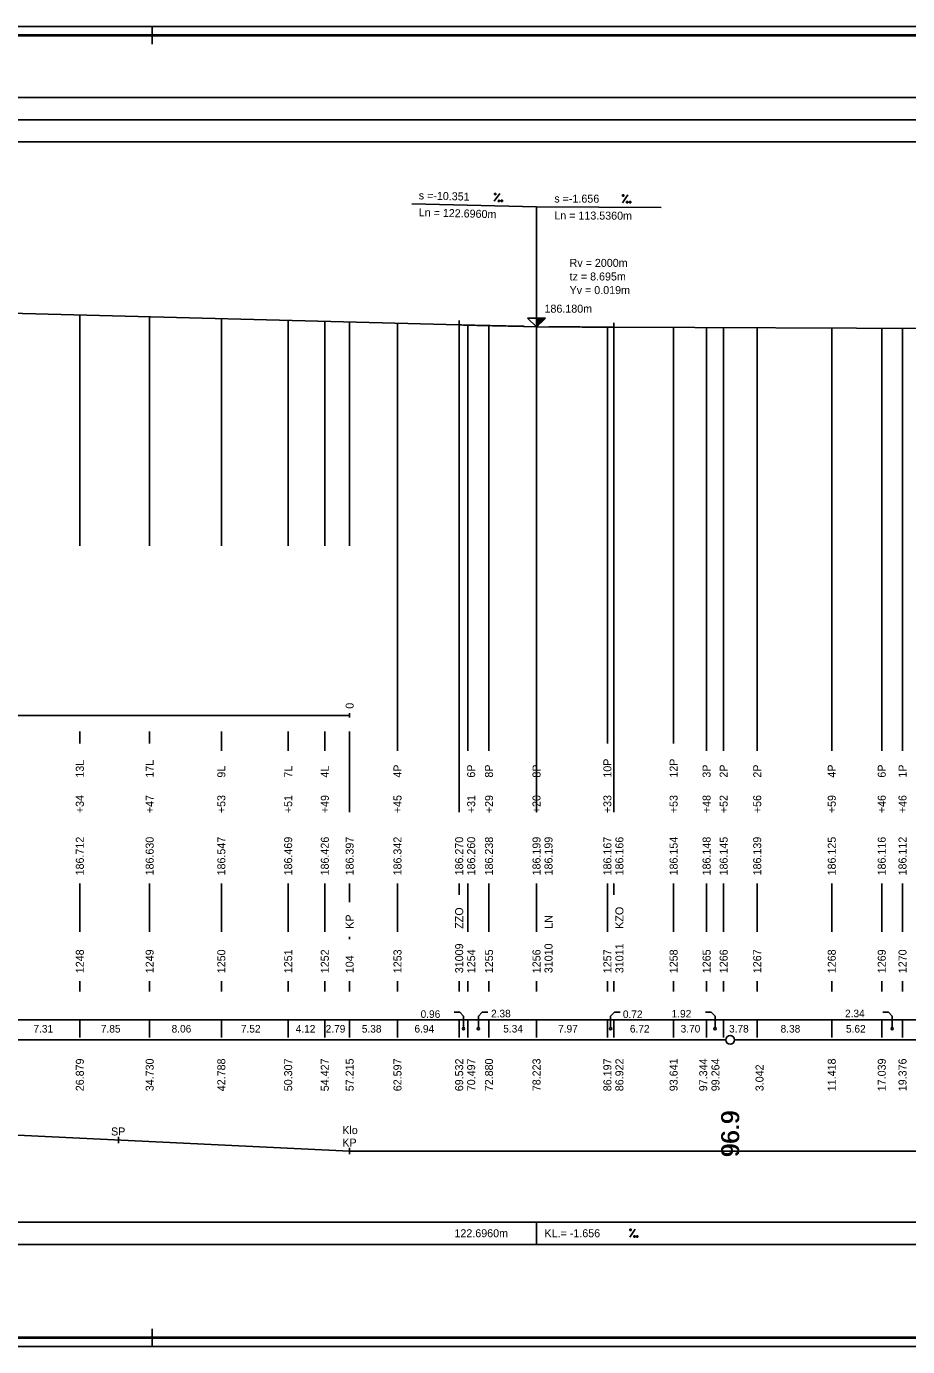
# Model space of a CAD drawing. Extents: x 0 to 10087, y -805 to 297.
# Drawn here: x 1021.8 to 1219.9, y 0 to 297 of the extents above; entities that cross this region are included whole.
import ezdxf

# ---------------------------------------------------------------- set-up
doc = ezdxf.new("R2010")
doc.units = 0
for name, color, linetype in [('CARKY_HODNOT', 7, 'Continuous'), ('KRIV1_CARA', 7, 'Continuous'), ('KRIV1_TEXT', 7, 'Continuous'), ('NIVELETA_CARA', 7, 'Continuous'), ('NIVELETA_TEXT', 7, 'Continuous'), ('PREV_CARA', 7, 'Continuous'), ('PREV_TEXT', 7, 'Continuous'), ('RAM', 7, 'Continuous'), ('REZERVA', 7, 'Continuous'), ('STAN_CARA', 7, 'Continuous'), ('STAN_PAS', 7, 'Continuous'), ('STAN_TEXT', 7, 'Continuous'), ('TEXT', 7, 'Continuous'), ('TXT_C_BODU', 7, 'Continuous')]:
    doc.layers.add(name, color=color, linetype=linetype)

msp = doc.modelspace()

# ---------------------------------------------------------------- linework, layer by layer
at = {"layer": 'CARKY_HODNOT'}
for p, q in [((1033.76, 180.14), (1033.76, 232.06)), ((1049.46, 180.14), (1049.46, 231.65)), ((1065.58, 180.14), (1065.58, 231.23)), ((1080.61, 180.14), (1080.61, 230.84)), ((1088.85, 180.14), (1088.85, 230.63)), ((1094.43, 180.14), (1094.43, 230.49)), ((1105.19, 138.35), (1105.19, 230.21)), ((1119.06, 138.35), (1119.06, 229.85)), ((1120.99, 138.35), (1120.99, 229.8)), ((1125.76, 138.35), (1125.76, 229.69)), ((1136.45, 138.35), (1136.45, 229.49)), ((1136.45, 138.35), (1136.45, 229.49)), ((1152.39, 138.35), (1152.39, 229.33)), ((1153.84, 138.35), (1153.84, 229.33)), ((1167.28, 138.35), (1167.28, 229.27)), ((1174.69, 138.35), (1174.69, 229.24)), ((1178.53, 138.35), (1178.53, 229.23)), ((1186.08, 138.35), (1186.08, 229.19)), ((1202.84, 138.35), (1202.84, 229.13)), ((1214.08, 138.35), (1214.08, 229.08)), ((1218.75, 138.35), (1218.75, 229.06)), ((1033.76, 135.65), (1033.76, 138.35)), ((1049.46, 135.65), (1049.46, 138.35)), ((1065.58, 134), (1065.58, 138.35)), ((1080.61, 134), (1080.61, 138.35)), ((1088.85, 134), (1088.85, 138.35)), ((1094.43, 126.2), (1094.43, 138.35)), ((1105.19, 134), (1105.19, 138.35)), ((1119.06, 126.2), (1119.06, 138.35)), ((1120.99, 134), (1120.99, 138.35)), ((1125.76, 134), (1125.76, 138.35)), ((1136.45, 134), (1136.45, 138.35)), ((1136.45, 126.2), (1136.45, 138.35)), ((1152.39, 135.65), (1152.39, 138.35)), ((1153.84, 126.2), (1153.84, 138.35)), ((1167.28, 135.65), (1167.28, 138.35)), ((1174.69, 134), (1174.69, 138.35)), ((1178.53, 134), (1178.53, 138.35)), ((1186.08, 134), (1186.08, 138.35)), ((1202.84, 134), (1202.84, 138.35)), ((1214.08, 134), (1214.08, 138.35)), ((1218.75, 134), (1218.75, 138.35)), ((1094.43, 120.25), (1094.43, 126.2)), ((1119.06, 120.25), (1119.06, 126.2)), ((1136.45, 120.25), (1136.45, 126.2)), ((1153.84, 120.25), (1153.84, 126.2)), ((1033.76, 93.3), (1033.76, 104.2)), ((1049.46, 93.3), (1049.46, 104.2)), ((1065.58, 93.3), (1065.58, 104.2)), ((1080.61, 93.3), (1080.61, 104.2)), ((1088.85, 93.3), (1088.85, 104.2)), ((1094.43, 100), (1094.43, 104.2)), ((1105.19, 93.3), (1105.19, 104.2)), ((1119.06, 101.65), (1119.06, 104.2)), ((1120.99, 93.3), (1120.99, 104.2)), ((1125.76, 93.3), (1125.76, 104.2)), ((1136.45, 93.3), (1136.45, 104.2)), ((1136.45, 100), (1136.45, 104.2)), ((1152.39, 93.3), (1152.39, 104.2)), ((1153.84, 101.65), (1153.84, 104.2)), ((1167.28, 93.3), (1167.28, 104.2)), ((1174.69, 93.3), (1174.69, 104.2)), ((1178.53, 93.3), (1178.53, 104.2)), ((1186.08, 93.3), (1186.08, 104.2)), ((1202.84, 93.3), (1202.84, 104.2)), ((1214.08, 93.3), (1214.08, 104.2)), ((1218.75, 93.3), (1218.75, 104.2)), ((1094.43, 91.65), (1094.43, 92.2)), ((1033.76, 79.9), (1033.76, 82.2)), ((1049.46, 79.9), (1049.46, 82.2)), ((1065.58, 79.9), (1065.58, 82.2)), ((1080.61, 79.9), (1080.61, 82.2)), ((1088.85, 79.9), (1088.85, 82.2)), ((1094.43, 79.9), (1094.43, 82.2)), ((1105.19, 79.9), (1105.19, 82.2)), ((1119.06, 79.9), (1119.06, 82.2)), ((1120.99, 79.9), (1120.99, 82.2)), ((1125.76, 79.9), (1125.76, 82.2)), ((1136.45, 79.9), (1136.45, 82.2)), ((1136.45, 79.9), (1136.45, 82.2)), ((1152.39, 79.9), (1152.39, 82.2)), ((1153.84, 79.9), (1153.84, 82.2)), ((1167.28, 79.9), (1167.28, 82.2)), ((1174.69, 79.9), (1174.69, 82.2)), ((1178.53, 79.9), (1178.53, 82.2)), ((1186.08, 79.9), (1186.08, 82.2)), ((1202.84, 79.9), (1202.84, 82.2)), ((1214.08, 79.9), (1214.08, 82.2)), ((1218.75, 79.9), (1218.75, 82.2))]:
    msp.add_line(p, q, dxfattribs=at)
at = {"layer": 'KRIV1_CARA'}
for p, q in [((990.43, 49), (1094.43, 44)), ((1042.43, 46.5), (1042.43, 47.2)), ((1042.43, 46.5), (1042.43, 45.8)), ((1094.43, 44), (1094.43, 44.7)), ((1094.43, 44), (1094.43, 43.3)), ((1094.43, 44), (1956.46, 44))]:
    msp.add_line(p, q, dxfattribs=at)
at = {"layer": 'NIVELETA_CARA'}
for p, q in [((300, 281), (8321.33, 281)), ((300, 276), (8321.33, 276)), ((300, 271), (8321.33, 271)), ((1136.45, 256.4), (1108.45, 257.12)), ((1136.45, 229.4), (1136.45, 256.4)), ((1136.45, 256.4), (1164.45, 256.28)), ((897.04, 235.6), (1119.06, 229.85)), ((1119.06, 229.85), (1119.06, 230.85)), ((1119.06, 229.85), (1136.45, 229.4)), ((1119.06, 229.85), (1119.56, 229.84)), ((1119.56, 229.84), (1120.06, 229.82)), ((1120.06, 229.82), (1120.56, 229.81)), ((1120.56, 229.81), (1121.06, 229.8)), ((1121.06, 229.8), (1121.56, 229.79)), ((1121.56, 229.79), (1122.06, 229.78)), ((1122.06, 229.78), (1122.56, 229.76)), ((1122.56, 229.76), (1123.06, 229.75)), ((1123.06, 229.75), (1123.56, 229.74)), ((1123.56, 229.74), (1124.06, 229.73)), ((1124.06, 229.73), (1124.56, 229.72)), ((1124.56, 229.72), (1125.06, 229.71)), ((1125.06, 229.71), (1125.56, 229.69)), ((1125.56, 229.69), (1126.06, 229.68)), ((1126.06, 229.68), (1126.56, 229.67)), ((1126.56, 229.67), (1127.06, 229.66)), ((1127.06, 229.66), (1127.56, 229.65)), ((1127.56, 229.65), (1128.06, 229.64)), ((1128.06, 229.64), (1128.56, 229.63)), ((1128.56, 229.63), (1129.06, 229.62)), ((1129.06, 229.62), (1129.56, 229.61)), ((1129.56, 229.61), (1130.06, 229.6)), ((1130.06, 229.6), (1130.56, 229.59)), ((1130.56, 229.59), (1131.06, 229.58)), ((1131.06, 229.58), (1131.56, 229.58)), ((1131.56, 229.58), (1132.06, 229.57)), ((1132.06, 229.57), (1132.56, 229.56)), ((1132.56, 229.56), (1133.06, 229.55)), ((1133.06, 229.55), (1133.56, 229.54)), ((1133.56, 229.54), (1133.65, 229.54)), ((1136.45, 229.4), (1134.45, 231.4)), ((1134.45, 231.4), (1138.45, 231.4)), ((1136.45, 229.4), (1136.45, 231.4)), ((1138.45, 231.4), (1136.45, 229.4)), ((1136.45, 229.4), (1153.84, 229.33)), ((1136.52, 229.47), (1136.52, 231.4)), ((1136.59, 229.53), (1136.59, 231.4)), ((1136.65, 229.6), (1136.65, 231.4)), ((1136.72, 229.67), (1136.72, 231.4)), ((1136.79, 229.73), (1136.79, 231.4)), ((1136.85, 229.8), (1136.85, 231.4)), ((1136.92, 229.87), (1136.92, 231.4)), ((1136.99, 229.93), (1136.99, 231.4)), ((1137.05, 230), (1137.05, 231.4)), ((1137.12, 230.07), (1137.12, 231.4)), ((1137.19, 230.13), (1137.19, 231.4)), ((1137.25, 230.2), (1137.25, 231.4)), ((1137.32, 230.27), (1137.32, 231.4)), ((1137.39, 230.33), (1137.39, 231.4)), ((1137.45, 230.4), (1137.45, 231.4)), ((1137.52, 230.47), (1137.52, 231.4)), ((1137.59, 230.53), (1137.59, 231.4)), ((1137.65, 230.6), (1137.65, 231.4)), ((1137.72, 230.67), (1137.72, 231.4)), ((1137.79, 230.73), (1137.79, 231.4)), ((1137.85, 230.8), (1137.85, 231.4)), ((1137.92, 230.87), (1137.92, 231.4)), ((1137.99, 230.93), (1137.99, 231.4)), ((1138.05, 231), (1138.05, 231.4)), ((1138.12, 231.07), (1138.12, 231.4)), ((1138.19, 231.13), (1138.19, 231.4)), ((1138.25, 231.2), (1138.25, 231.4)), ((1138.32, 231.27), (1138.32, 231.4)), ((1138.39, 231.33), (1138.39, 231.4)), ((1139.25, 229.45), (1139.75, 229.45)), ((1139.75, 229.45), (1140.25, 229.44)), ((1140.25, 229.44), (1140.75, 229.44)), ((1140.75, 229.44), (1141.25, 229.43)), ((1141.25, 229.43), (1141.75, 229.42)), ((1141.75, 229.42), (1142.25, 229.42)), ((1142.25, 229.42), (1142.75, 229.41)), ((1142.75, 229.41), (1143.25, 229.41)), ((1143.25, 229.41), (1143.75, 229.4)), ((1143.75, 229.4), (1144.25, 229.4)), ((1144.25, 229.4), (1144.75, 229.39)), ((1144.75, 229.39), (1145.25, 229.39)), ((1145.25, 229.39), (1145.75, 229.38)), ((1145.75, 229.38), (1146.25, 229.38)), ((1146.25, 229.38), (1146.75, 229.37)), ((1146.75, 229.37), (1147.25, 229.37)), ((1147.25, 229.37), (1147.75, 229.36)), ((1147.75, 229.36), (1148.25, 229.36)), ((1148.25, 229.36), (1148.75, 229.36)), ((1148.75, 229.36), (1149.25, 229.35)), ((1149.25, 229.35), (1149.75, 229.35)), ((1149.75, 229.35), (1150.25, 229.35)), ((1150.25, 229.35), (1150.75, 229.34)), ((1150.75, 229.34), (1151.25, 229.34)), ((1151.25, 229.34), (1151.75, 229.34)), ((1151.75, 229.34), (1152.25, 229.34)), ((1152.25, 229.34), (1152.75, 229.33)), ((1152.75, 229.33), (1153.25, 229.33)), ((1153.25, 229.33), (1153.75, 229.33)), ((1153.75, 229.33), (1153.84, 229.33)), ((1153.84, 229.33), (1153.84, 230.33)), ((1153.84, 229.33), (1363.14, 228.46)), ((500, 28), (8321.33, 28)), ((1136.45, 23), (1136.45, 28)), ((500, 23), (8321.33, 23))]:
    msp.add_line(p, q, dxfattribs=at)
at = {"layer": 'NIVELETA_TEXT'}
for p, q in [((1126.95, 257.65), (1128.19, 259.41)), ((1127, 259.44), (1126.99, 259.15)), ((1126.99, 259.15), (1127.29, 259.14)), ((1127.29, 259.43), (1127, 259.44)), ((1127, 259.44), (1127, 259.44)), ((1127.29, 259.14), (1127.29, 259.43)), ((1155.81, 259.12), (1155.81, 258.82)), ((1155.82, 259.12), (1155.81, 259.11)), ((1155.81, 257.32), (1157, 259.11)), ((1155.81, 258.82), (1156.11, 258.82)), ((1156.11, 259.12), (1155.82, 259.12)), ((1156.11, 258.82), (1156.11, 259.12)), ((1127.87, 257.92), (1127.86, 257.63)), ((1127.86, 257.63), (1128.16, 257.62)), ((1128.16, 257.91), (1127.87, 257.92)), ((1127.87, 257.92), (1127.87, 257.92)), ((1128.16, 257.62), (1128.16, 257.91)), ((1128.48, 257.91), (1128.47, 257.61)), ((1128.47, 257.61), (1128.77, 257.6)), ((1128.49, 257.91), (1128.48, 257.9)), ((1128.78, 257.9), (1128.49, 257.91)), ((1128.77, 257.6), (1128.78, 257.9)), ((1156.72, 257.62), (1156.72, 257.32)), ((1157.01, 257.61), (1156.72, 257.62)), ((1156.72, 257.62), (1156.72, 257.61)), ((1156.72, 257.32), (1157.01, 257.32)), ((1157.01, 257.32), (1157.01, 257.61)), ((1157.33, 257.61), (1157.33, 257.32)), ((1157.34, 257.61), (1157.33, 257.61)), ((1157.33, 257.32), (1157.63, 257.31)), ((1157.63, 257.61), (1157.34, 257.61)), ((1157.63, 257.31), (1157.63, 257.61)), ((1157.41, 24.6), (1158.6, 26.4)), ((1157.41, 26.4), (1157.41, 26.1)), ((1157.7, 26.4), (1157.41, 26.4)), ((1157.41, 26.4), (1157.41, 26.39)), ((1157.41, 26.1), (1157.7, 26.1)), ((1157.7, 26.1), (1157.7, 26.4)), ((1158.32, 24.9), (1158.32, 24.6)), ((1158.61, 24.9), (1158.32, 24.9)), ((1158.32, 24.9), (1158.32, 24.89)), ((1158.32, 24.6), (1158.61, 24.6)), ((1158.61, 24.6), (1158.61, 24.9)), ((1158.93, 24.9), (1158.93, 24.6)), ((1159.23, 24.9), (1158.93, 24.9)), ((1158.93, 24.9), (1158.93, 24.89)), ((1158.93, 24.6), (1159.23, 24.6)), ((1159.23, 24.6), (1159.23, 24.9))]:
    msp.add_line(p, q, dxfattribs=at)
at = {"layer": 'PREV_CARA'}
msp.add_line((990.43, 142), (1094.43, 142), dxfattribs=at)
at = {"layer": 'PREV_TEXT'}
msp.add_line((1094.43, 141.5), (1094.43, 142.5), dxfattribs=at)
at = {"layer": 'RAM'}
for p, q in [((8636.33, 297), (0, 297)), ((1050, 293), (1050, 297)), ((8634.33, 295.1), (2, 295.1)), ((8634.33, 295), (2, 295)), ((8634.33, 294.9), (2, 294.9)), ((1050, 0), (1050, 4)), ((0, 0), (8636.33, 0)), ((2, 2.1), (8634.33, 2.1)), ((2, 2), (8634.33, 2)), ((2, 1.9), (8634.33, 1.9))]:
    msp.add_line(p, q, dxfattribs=at)
at = {"layer": 'REZERVA'}
msp.add_circle((1180, 69), 1, dxfattribs=at)
at = {"layer": 'STAN_CARA'}
for p, q in [((981, 69), (1179, 69)), ((1181, 69), (1378.5, 69))]:
    msp.add_line(p, q, dxfattribs=at)
at = {"layer": 'STAN_PAS'}
for p, q in [((1119.18, 75.2), (1117.9, 75.2)), ((1120.03, 74.35), (1119.18, 75.2)), ((1120.03, 71.75), (1120.03, 74.35)), ((1123.38, 74.35), (1124.23, 75.2)), ((1123.38, 71.75), (1123.38, 74.35)), ((1124.23, 75.2), (1125.5, 75.2)), ((1153.12, 74.35), (1153.97, 75.2)), ((1153.12, 71.75), (1153.12, 74.35)), ((1153.97, 75.2), (1155.24, 75.2)), ((1175.76, 75.2), (1174.48, 75.2)), ((1176.61, 74.35), (1175.76, 75.2)), ((1176.61, 71.75), (1176.61, 74.35)), ((1215.57, 75.2), (1214.29, 75.2)), ((1216.42, 74.35), (1215.57, 75.2)), ((1216.42, 71.75), (1216.42, 74.35)), ((300, 73.5), (8321.33, 73.5)), ((1033.76, 69.5), (1033.76, 73.5)), ((1049.46, 69.5), (1049.46, 73.5)), ((1065.58, 69.5), (1065.58, 73.5)), ((1080.61, 69.5), (1080.61, 73.5)), ((1088.85, 69.5), (1088.85, 73.5)), ((1094.43, 69.5), (1094.43, 73.5)), ((1105.19, 69.5), (1105.19, 73.5)), ((1119.06, 69.5), (1119.06, 73.5)), ((1120.99, 69.5), (1120.99, 73.5)), ((1125.76, 69.5), (1125.76, 73.5)), ((1136.45, 69.5), (1136.45, 73.5)), ((1136.45, 69.5), (1136.45, 73.5)), ((1152.39, 69.5), (1152.39, 73.5)), ((1153.84, 69.5), (1153.84, 73.5)), ((1167.28, 69.5), (1167.28, 73.5)), ((1174.69, 69.5), (1174.69, 73.5)), ((1178.53, 69.5), (1178.53, 73.5)), ((1186.08, 69.5), (1186.08, 73.5)), ((1202.84, 69.5), (1202.84, 73.5)), ((1214.08, 69.5), (1214.08, 73.5)), ((1218.75, 69.5), (1218.75, 73.5))]:
    msp.add_line(p, q, dxfattribs=at)
for centre in [(1120.03, 71.5), (1123.38, 71.5), (1153.12, 71.5), (1176.61, 71.5), (1216.42, 71.5)]:
    msp.add_circle(centre, 0.25, dxfattribs=at)

# ---------------------------------------------------------------- texts
at = {"layer": 'KRIV1_TEXT'}
for s, p in [('SP', (1040.78, 47.5)), ('Klo', (1092.78, 47.8)), ('KP', (1092.78, 45))]:
    msp.add_text(s, height=1.8, dxfattribs=at).set_placement(p)
at = {"layer": 'NIVELETA_TEXT'}
for s, rotation, p in [('s =-10.351', 358.5177, (1109.95, 258.09)), ('s =-1.656', 359.7628, (1140.45, 257.38)), ('Ln = 122.6960m', 358.5177, (1109.95, 254.29)), ('Ln = 113.5360m', 359.7628, (1140.45, 253.58))]:
    msp.add_text(s, height=1.8, rotation=rotation, dxfattribs=at).set_placement(p)
for s, p in [('Rv = 2000m', (1143.89, 242.9)), ('tz = 8.695m', (1143.89, 239.84)), ('Yv = 0.019m', (1143.89, 236.78)), ('186.180m', (1138.25, 232.6)), ('122.6960m', (1118, 24.6)), ('KL.= -1.656', (1138.25, 24.6))]:
    msp.add_text(s, height=1.8, dxfattribs=at).set_placement(p)
at = {"layer": 'PREV_TEXT'}
msp.add_text('0', height=1.8, rotation=90, dxfattribs=at).set_placement((1095.33, 143.5))
at = {"layer": 'STAN_TEXT'}
for s, p in [('0.96', (1110.39, 73.95)), ('2.38', (1126.23, 74.07)), ('0.72', (1155.87, 73.92)), ('1.92', (1166.83, 74.04)), ('2.34', (1205.82, 74.1)), ('7.31', (1023.33, 70.65)), ('7.85', (1038.49, 70.65)), ('8.06', (1054.4, 70.65)), ('7.52', (1069.98, 70.65)), ('4.12', (1082.3, 70.64)), ('2.79', (1089.04, 70.64)), ('5.38', (1097.17, 70.64)), ('6.94', (1109.01, 70.65)), ('5.34', (1128.97, 70.66)), ('7.97', (1141.31, 70.65)), ('6.72', (1157.45, 70.65)), ('3.70', (1168.86, 70.66)), ('3.78', (1179.74, 70.66)), ('8.38', (1191.34, 70.65)), ('5.62', (1206.04, 70.64))]:
    msp.add_text(s, height=1.7, dxfattribs=at).set_placement(p)
for s, height, p in [('26.879', 1.8, (1034.66, 57.45)), ('34.730', 1.8, (1050.36, 57.45)), ('42.788', 1.8, (1066.48, 57.45)), ('50.307', 1.8, (1081.51, 57.45)), ('54.427', 1.8, (1089.75, 57.45)), ('57.215', 1.8, (1095.33, 57.45)), ('62.597', 1.8, (1106.09, 57.45)), ('69.532', 1.8, (1119.96, 57.45)), ('70.497', 1.8, (1122.66, 57.45)), ('72.880', 1.8, (1126.66, 57.45)), ('78.223', 1.8, (1137.35, 57.45)), ('86.197', 1.8, (1153.29, 57.45)), ('86.922', 1.8, (1155.99, 57.45)), ('93.641', 1.8, (1168.18, 57.45)), ('97.344', 1.8, (1174.84, 57.45)), ('99.264', 1.8, (1177.59, 57.45)), ('3.042', 1.8, (1187.5, 57.45)), ('11.418', 1.8, (1203.74, 57.45)), ('17.039', 1.8, (1214.98, 57.45)), ('19.376', 1.8, (1219.65, 57.45)), ('    96.9', 4, (1182, 36.84)), ('    96.9', 4, (1182, 36.74)), ('    96.9', 4, (1182, 36.64))]:
    msp.add_text(s, height=height, rotation=90, dxfattribs=at).set_placement(p)
at = {"layer": 'TEXT'}
for s, p in [('13L', (1034.66, 128)), ('17L', (1050.36, 128)), ('4P', (1106.09, 128)), ('6P', (1122.66, 128)), ('8P', (1126.66, 128)), ('8P', (1137.35, 128)), ('10P', (1153.29, 128)), ('12P', (1168.18, 128)), ('3P', (1175.59, 128)), ('2P', (1179.43, 128)), ('2P', (1186.98, 128)), ('4P', (1203.74, 128)), ('6P', (1214.98, 128)), ('1P', (1219.65, 128)), ('9L', (1066.48, 128)), ('7L', (1081.51, 128)), ('4L', (1089.75, 128)), ('+34', (1034.66, 120)), ('+47', (1050.36, 120)), ('+53', (1066.48, 120)), ('+51', (1081.51, 120)), ('+49', (1089.75, 120)), ('+45', (1106.09, 120)), ('+31', (1122.66, 120)), ('+29', (1126.66, 120)), ('+20', (1137.35, 120)), ('+33', (1153.29, 120)), ('+53', (1168.18, 120)), ('+48', (1175.59, 120)), ('+52', (1179.43, 120)), ('+56', (1186.98, 120)), ('+59', (1203.74, 120)), ('+46', (1214.98, 120)), ('+46', (1219.65, 120)), ('186.712', (1034.66, 106)), ('186.630', (1050.36, 106)), ('186.547', (1066.48, 106)), ('186.469', (1081.51, 106)), ('186.426', (1089.75, 106)), ('186.397', (1095.33, 106)), ('186.342', (1106.09, 106)), ('186.270', (1119.96, 106)), ('186.260', (1122.66, 106)), ('186.238', (1126.66, 106)), ('186.199', (1137.35, 106)), ('186.199', (1140.05, 106)), ('186.167', (1153.29, 106)), ('186.166', (1155.99, 106)), ('186.154', (1168.18, 106)), ('186.148', (1175.59, 106)), ('186.145', (1179.43, 106)), ('186.139', (1186.98, 106)), ('186.125', (1203.74, 106)), ('186.116', (1214.98, 106)), ('186.112', (1219.65, 106)), ('ZZO', (1119.96, 94)), ('KZO', (1155.99, 94)), ('KP', (1095.33, 94)), ('LN', (1140.05, 94))]:
    msp.add_text(s, height=1.8, rotation=90, dxfattribs=at).set_placement(p)
at = {"layer": 'TXT_C_BODU'}
for s, p in [('1248', (1034.66, 84)), ('1249', (1050.36, 84)), ('1250', (1066.48, 84)), ('1251', (1081.51, 84)), ('1252', (1089.75, 84)), ('1253', (1106.09, 84)), ('31009', (1119.96, 84)), ('1254', (1122.66, 84)), ('1255', (1126.66, 84)), ('1256', (1137.35, 84)), ('31010', (1140.05, 84)), ('1257', (1153.29, 84)), ('31011', (1155.99, 84)), ('1258', (1168.18, 84)), ('1265', (1175.59, 84)), ('1266', (1179.43, 84)), ('1267', (1186.98, 84)), ('1268', (1203.74, 84)), ('1269', (1214.98, 84)), ('1270', (1219.65, 84)), ('104', (1095.33, 84))]:
    msp.add_text(s, height=1.8, rotation=90, dxfattribs=at).set_placement(p)

doc.saveas('drawing.dxf')
